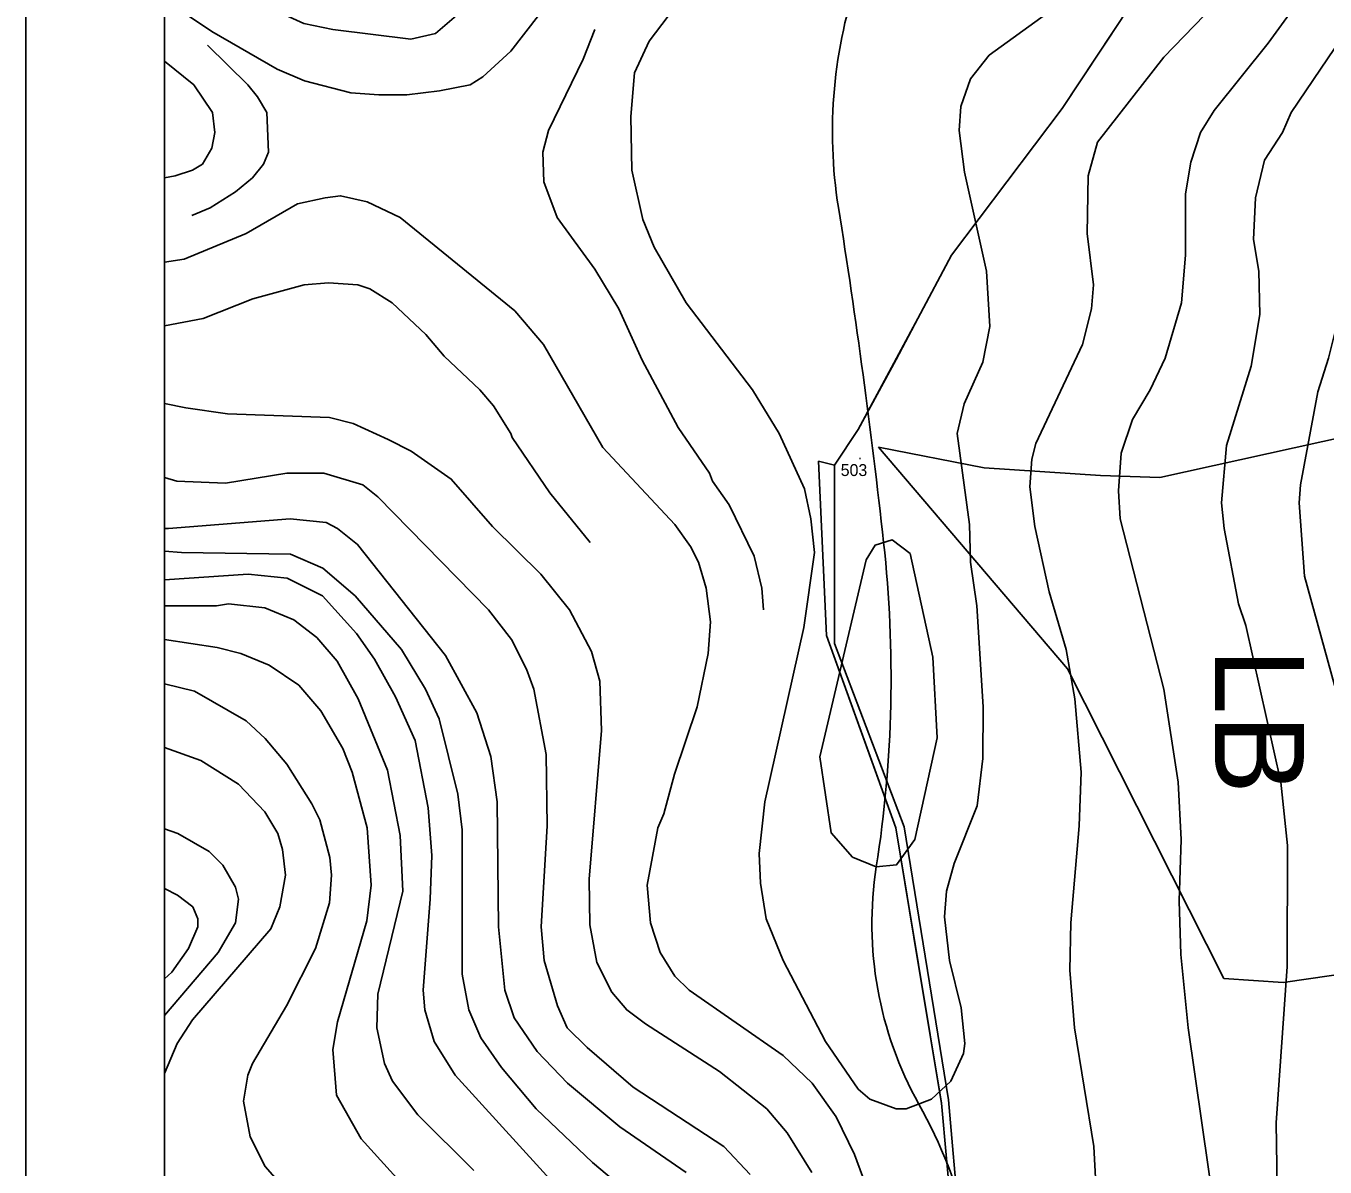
# Model space of a CAD drawing. Extents: x -510989 to -501240, y -1184665 to -1176089.
# Drawn here: x -510989 to -510333, y -1177955 to -1177379 of the extents above; entities that cross this region are included whole.
import ezdxf

# ---------------------------------------------------------------- set-up
doc = ezdxf.new("R2010")
doc.units = 0
for name, color, linetype in [('lesni_pozemek', 7, 'Continuous'), ('NAVRH_rozvodnice', 7, 'Continuous'), ('ostatni_plocha_x_ostatni_komunikace', 7, 'Continuous'), ('popis', 7, 'Continuous'), ('rozpiska', 7, 'Continuous'), ('STAV_povodi', 7, 'Continuous'), ('STAV_USES', 7, 'Continuous'), ('vrstevnice_01', 7, 'Continuous'), ('vrstevnice_02', 7, 'Continuous'), ('vrstevnice_03', 7, 'Continuous'), ('vrstevnice_05', 7, 'Continuous')]:
    doc.layers.add(name, color=color, linetype=linetype)

msp = doc.modelspace()

# ---------------------------------------------------------------- linework, layer by layer
at = {"layer": 'lesni_pozemek'}
msp.add_lwpolyline([(-510513.02, -1178041.26), (-510523.48, -1177921.32), (-510545.82, -1177783.58), (-510581, -1177691.04), (-510581, -1177601), (-510569, -1177583), (-510539, -1177527), (-510522, -1177495), (-510466, -1177421), (-510406, -1177330)], dxfattribs=at)
at = {"layer": 'NAVRH_rozvodnice'}
for centre, radius, start, end in [((-510340.47, -1177432.76), 241.56, 160.59308, 189.07504), ((-514051.77, -1178025.56), 3516.79, 6.29377, 9.07504), ((-511172.5, -1177708), 620.07, 351.11553, 6.29377), ((-510375.77, -1177832.55), 186.34, 171.11553, 209.21552), ((-510756.12, -1178045.25), 249.44, 357.5305, 29.21552)]:
    msp.add_arc(centre, radius, start, end, dxfattribs=at)
at = {"layer": 'ostatni_plocha_x_ostatni_komunikace'}
msp.add_lwpolyline([(-510522, -1177979), (-510527, -1177923), (-510550, -1177784), (-510585, -1177687), (-510589, -1177599), (-510581, -1177601), (-510581, -1177691.04), (-510545.82, -1177783.58), (-510523.48, -1177921.32), (-510513.02, -1178041.26)], dxfattribs=at)
at = {"layer": 'popis'}
msp.add_lwpolyline([(-510522, -1177979), (-510527, -1177923), (-510538.5, -1177853.5), (-510550, -1177784), (-510567.5, -1177735.5), (-510585, -1177687), (-510589, -1177599), (-510581, -1177601), (-510569, -1177583), (-510549.86, -1177547.67), (-510539, -1177527), (-510522, -1177495), (-510494, -1177458), (-510466, -1177421), (-510436, -1177375.5)], dxfattribs=at)
at = {"layer": 'rozpiska'}
for points in [[(-508019.09, -1176098), (-508019.09, -1184498), (-510989.09, -1184498), (-510989.09, -1176098)], [(-508089.09, -1176168), (-508089.09, -1184428), (-510919.09, -1184428), (-510919.09, -1176168)]]:
    msp.add_lwpolyline(points, close=True, dxfattribs=at)
at = {"layer": 'STAV_povodi'}
for centre, radius, start, end in [((-510340.47, -1177432.76), 241.56, 160.59308, 189.07504), ((-514051.77, -1178025.56), 3516.79, 6.29377, 9.07504), ((-511172.5, -1177708), 620.07, 351.11553, 6.29377), ((-510375.77, -1177832.55), 186.34, 171.11553, 209.21552), ((-510756.12, -1178045.25), 249.44, 357.5305, 29.21552)]:
    msp.add_arc(centre, radius, start, end, dxfattribs=at)
at = {"layer": 'STAV_USES'}
for p, q in [((-510321.58, -1177586.16), (-510416.72, -1177607.14)), ((-510321.58, -1177586.16), (-510416.72, -1177607.14)), ((-510505.49, -1177602.27), (-510558.69, -1177591.86)), ((-510558.69, -1177591.86), (-510463.39, -1177703.77)), ((-510505.49, -1177602.27), (-510558.69, -1177591.86)), ((-510558.69, -1177591.86), (-510463.39, -1177703.77)), ((-510446.7, -1177606.25), (-510505.49, -1177602.27)), ((-510446.7, -1177606.25), (-510505.49, -1177602.27)), ((-510416.72, -1177607.14), (-510446.7, -1177606.25)), ((-510416.72, -1177607.14), (-510446.7, -1177606.25)), ((-510463.39, -1177703.77), (-510384.43, -1177860.07)), ((-510463.39, -1177703.77), (-510384.43, -1177860.07)), ((-510354.5, -1177862.11), (-510212.14, -1177841.84)), ((-510354.5, -1177862.11), (-510212.14, -1177841.84)), ((-510384.43, -1177860.07), (-510354.5, -1177862.11)), ((-510384.43, -1177860.07), (-510354.5, -1177862.11))]:
    msp.add_line(p, q, dxfattribs=at)
at = {"layer": 'vrstevnice_01'}
for points in [[(-510919.09, -1177334.93), (-510909.69, -1177343), (-510887.41, -1177359), (-510868.81, -1177369), (-510848.91, -1177378), (-510834.19, -1177381), (-510794.91, -1177386), (-510782.31, -1177383), (-510765.91, -1177369), (-510761.19, -1177364), (-510740.69, -1177334), (-510708.69, -1177272), (-510698.41, -1177255), (-510678.59, -1177226), (-510634.41, -1177183), (-510607, -1177164), (-510577.41, -1177148), (-510557.81, -1177135), (-510513.19, -1177080), (-510493.5, -1177059)], [(-510266.31, -1177331), (-510305, -1177398), (-510315.91, -1177424), (-510322.81, -1177447), (-510322.59, -1177502), (-510323.81, -1177516), (-510331.59, -1177547), (-510337.09, -1177564), (-510345.69, -1177611), (-510346.41, -1177620), (-510343.69, -1177657), (-510328.59, -1177712), (-510318.69, -1177755), (-510314.09, -1177797), (-510315.69, -1177842), (-510325.5, -1177910), (-510323.5, -1177988)], [(-510339.69, -1177357), (-510362.09, -1177388), (-510389.31, -1177422), (-510396.31, -1177433), (-510401.19, -1177448), (-510403.81, -1177464), (-510403.81, -1177495), (-510405.81, -1177519), (-510414.09, -1177547), (-510421.59, -1177563), (-510430.59, -1177578), (-510436.31, -1177595), (-510437.59, -1177614), (-510436.81, -1177628), (-510414.81, -1177714), (-510407.5, -1177761), (-510406, -1177790), (-510407, -1177821), (-510406.09, -1177848), (-510402.5, -1177885), (-510388.69, -1177981)], [(-510563.09, -1177921), (-510569, -1177916), (-510585.59, -1177892), (-510606.81, -1177851), (-510615.5, -1177830), (-510618.41, -1177812), (-510619, -1177797), (-510616.19, -1177771), (-510596.5, -1177683), (-510591, -1177645), (-510593, -1177628), (-510596.19, -1177613), (-510608.91, -1177585), (-510622.31, -1177563), (-510655.81, -1177519), (-510672.09, -1177491), (-510677.81, -1177477), (-510683.31, -1177452), (-510683.81, -1177425), (-510682, -1177403), (-510674.59, -1177387), (-510658.09, -1177365)], [(-510473.81, -1177373), (-510502.91, -1177394), (-510512.31, -1177406), (-510517.19, -1177420), (-510518.09, -1177432), (-510515.31, -1177453), (-510504.31, -1177503), (-510502.59, -1177531), (-510506.09, -1177549), (-510515.5, -1177570), (-510519, -1177585), (-510512.91, -1177631), (-510512.31, -1177650), (-510509.19, -1177672), (-510506, -1177723), (-510506.09, -1177749), (-510508.91, -1177773), (-510520.5, -1177802), (-510524.41, -1177816), (-510525.5, -1177829), (-510522.91, -1177851), (-510517, -1177875), (-510515.19, -1177893), (-510515.81, -1177898), (-510522.19, -1177912), (-510532, -1177921), (-510544.81, -1177926), (-510549.91, -1177926), (-510563.09, -1177921)], [(-510919.09, -1177396.97), (-510904.31, -1177409), (-510895, -1177423), (-510893.81, -1177433), (-510895.31, -1177441), (-510899.91, -1177449), (-510905, -1177452), (-510913.81, -1177455), (-510919.09, -1177455.91)], [(-510592.5, -1177958), (-510604.91, -1177938), (-510615.19, -1177926), (-510639.09, -1177907), (-510676.41, -1177883), (-510685.81, -1177876), (-510693.31, -1177867), (-510700.91, -1177852), (-510704.41, -1177833), (-510704.81, -1177810), (-510698.59, -1177735), (-510699.41, -1177710), (-510703.69, -1177695), (-510714.69, -1177674), (-510729.19, -1177656), (-510753.69, -1177632), (-510774.41, -1177608), (-510794.59, -1177594), (-510806.31, -1177588), (-510823.91, -1177580), (-510835.91, -1177577), (-510887.31, -1177575), (-510908.41, -1177572), (-510919.09, -1177569.86)], [(-510655.91, -1177958), (-510689.41, -1177935), (-510715.69, -1177913), (-510731, -1177897), (-510742.59, -1177880), (-510747.31, -1177866), (-510750.5, -1177834), (-510751.31, -1177771), (-510754.41, -1177748), (-510761.5, -1177726), (-510777.41, -1177697), (-510821.69, -1177641), (-510831.81, -1177633), (-510837.59, -1177630), (-510855.81, -1177628), (-510917.19, -1177633), (-510919.09, -1177632.92)], [(-510919.09, -1177658.94), (-510876.91, -1177656), (-510857.19, -1177658), (-510839.5, -1177667), (-510822.31, -1177686), (-510813.19, -1177699), (-510802.59, -1177718), (-510792.69, -1177740), (-510786.09, -1177774), (-510784.31, -1177798), (-510785, -1177820), (-510788.69, -1177866), (-510787.81, -1177876), (-510783.09, -1177892), (-510772.5, -1177909), (-510717.81, -1177969)], [(-510787.31, -1177977), (-510819.91, -1177941), (-510832.31, -1177919), (-510834.19, -1177896), (-510831.91, -1177882), (-510817, -1177831), (-510814.91, -1177813), (-510816.81, -1177784), (-510824.5, -1177756), (-510829.19, -1177744), (-510840.31, -1177725), (-510851.41, -1177712), (-510866.41, -1177702), (-510880.69, -1177696), (-510892.59, -1177693), (-510919.09, -1177688.93)], [(-510919.09, -1177908.15), (-510912.81, -1177893), (-510905, -1177881), (-510865.5, -1177835), (-510861, -1177824), (-510858.09, -1177808), (-510859.69, -1177795), (-510861.91, -1177787), (-510868.5, -1177776), (-510881.81, -1177762), (-510900.81, -1177750), (-510919.09, -1177743.6)], [(-510919.09, -1177814.67), (-510912.59, -1177818), (-510904.81, -1177824), (-510902.41, -1177830), (-510902.41, -1177834), (-510907, -1177845), (-510915.5, -1177857), (-510919.09, -1177860.38)]]:
    msp.add_lwpolyline(points, dxfattribs=at)
at = {"layer": 'vrstevnice_02'}
for points in [[(-510722.81, -1177364), (-510744.41, -1177392), (-510758.41, -1177405), (-510764.81, -1177409), (-510780.31, -1177412), (-510796.81, -1177414), (-510811, -1177414), (-510825.09, -1177413), (-510848.5, -1177407), (-510862.31, -1177401), (-510895.31, -1177382), (-510919.09, -1177365.89)], [(-510449.09, -1177964), (-510450.09, -1177945), (-510459.91, -1177885), (-510462.19, -1177856), (-510461.69, -1177832), (-510457.5, -1177783), (-510456.5, -1177756), (-510459.69, -1177719), (-510464, -1177694), (-510472.69, -1177665), (-510479.91, -1177632), (-510482.41, -1177612), (-510481.31, -1177598), (-510479.41, -1177590), (-510455.81, -1177540), (-510451.31, -1177522), (-510450.31, -1177510), (-510453.41, -1177484), (-510452.91, -1177455), (-510448.19, -1177438), (-510414.81, -1177395), (-510383.91, -1177363)], [(-510357, -1177998), (-510358.09, -1177933), (-510352.5, -1177854), (-510352.31, -1177793), (-510355.69, -1177761), (-510373.31, -1177682), (-510377, -1177671), (-510384.31, -1177633), (-510385.59, -1177620), (-510383.19, -1177591), (-510370.59, -1177551), (-510366.31, -1177525), (-510366.81, -1177503), (-510369.41, -1177487), (-510368.41, -1177466), (-510363.91, -1177447), (-510354.81, -1177433), (-510350.41, -1177423), (-510317.41, -1177374)], [(-510919.09, -1177498.58), (-510909.19, -1177497), (-510877.91, -1177484), (-510852.09, -1177469), (-510838, -1177466), (-510830.31, -1177465), (-510816.91, -1177468), (-510800.19, -1177476), (-510742.41, -1177523), (-510727.91, -1177540), (-510697.91, -1177592), (-510661.59, -1177631), (-510653.59, -1177642), (-510649.69, -1177650), (-510645.69, -1177663), (-510643.5, -1177680), (-510644.81, -1177696), (-510650.31, -1177723), (-510661.81, -1177757), (-510667.09, -1177777), (-510670.09, -1177784), (-510675.59, -1177813), (-510673.91, -1177832), (-510669, -1177847), (-510661.5, -1177859), (-510654.31, -1177866), (-510606.91, -1177899), (-510592.31, -1177913), (-510580.09, -1177930), (-510570.81, -1177949), (-510561.59, -1177974)], [(-510919.09, -1177607.19), (-510912.91, -1177609), (-510888.31, -1177610), (-510857.5, -1177605), (-510838.69, -1177605), (-510819.09, -1177611), (-510811.5, -1177617), (-510755.59, -1177674), (-510744, -1177689), (-510736.41, -1177704), (-510732.81, -1177714), (-510726.5, -1177747), (-510726, -1177783), (-510729, -1177834), (-510727.5, -1177851), (-510720.81, -1177874), (-510715.91, -1177885), (-510705.81, -1177895), (-510682.59, -1177915), (-510636.91, -1177945), (-510623.5, -1177959)], [(-510919.09, -1177644.36), (-510910.59, -1177645), (-510855.59, -1177646), (-510839.19, -1177653), (-510823, -1177667), (-510799.59, -1177694), (-510787.41, -1177714), (-510780.59, -1177729), (-510771.09, -1177767), (-510768.91, -1177785), (-510768.91, -1177858), (-510765.5, -1177876), (-510759.5, -1177890), (-510749, -1177905), (-510731.5, -1177926), (-510703.09, -1177953), (-510674.5, -1177977)], [(-510763, -1177957), (-510791.31, -1177929), (-510804.09, -1177912), (-510808.19, -1177903), (-510811.91, -1177885), (-510811.5, -1177868), (-510798.81, -1177816), (-510800.19, -1177788), (-510806.69, -1177755), (-510821.41, -1177719), (-510832, -1177700), (-510842.31, -1177688), (-510853.81, -1177679), (-510868.59, -1177673), (-510886.81, -1177671), (-510892.91, -1177672), (-510918.59, -1177672), (-510919.09, -1177671.95)], [(-510849.91, -1177976), (-510868.41, -1177955), (-510876, -1177940), (-510879.31, -1177922), (-510877.09, -1177909), (-510874.81, -1177903), (-510857.59, -1177874), (-510842.91, -1177845), (-510835.91, -1177822), (-510834.81, -1177808), (-510835.69, -1177799), (-510840.81, -1177780), (-510844.81, -1177772), (-510857.41, -1177752), (-510868.31, -1177739), (-510877.91, -1177730), (-510904, -1177715), (-510919.09, -1177711.44)], [(-510919.09, -1177784.55), (-510912.41, -1177787), (-510896.59, -1177796), (-510889.81, -1177803), (-510883.31, -1177814), (-510881.81, -1177820), (-510883.31, -1177832), (-510892.09, -1177847), (-510919.09, -1177878.76)]]:
    msp.add_lwpolyline(points, dxfattribs=at)
at = {"layer": 'vrstevnice_03'}
for points in [[(-510702, -1177381), (-510707.81, -1177396), (-510725.41, -1177432), (-510728.19, -1177443), (-510727.69, -1177458), (-510720.91, -1177476), (-510702, -1177502), (-510689.81, -1177522), (-510678, -1177548), (-510659.81, -1177582), (-510644.09, -1177605), (-510642.59, -1177609), (-510634.09, -1177621), (-510621.59, -1177647), (-510617.69, -1177663), (-510616.81, -1177674)], [(-510905.31, -1177475), (-510896.19, -1177471), (-510883.41, -1177463), (-510874.81, -1177456), (-510869.19, -1177449), (-510866.69, -1177443), (-510867.59, -1177423), (-510872.31, -1177415), (-510877.09, -1177409), (-510897.41, -1177389)], [(-510919.09, -1177530.64), (-510899.59, -1177527), (-510874.5, -1177517), (-510848.69, -1177510), (-510836.41, -1177509), (-510821.59, -1177510), (-510815.59, -1177512), (-510804.19, -1177519), (-510787.19, -1177535), (-510778, -1177546), (-510760, -1177563), (-510753.09, -1177571), (-510744.31, -1177585), (-510743.69, -1177587), (-510724.59, -1177615), (-510704.31, -1177640)]]:
    msp.add_lwpolyline(points, dxfattribs=at)
msp.add_lwpolyline([(-510565, -1177648.84), (-510588.35, -1177748.21), (-510582.66, -1177786.67), (-510571.84, -1177798.96), (-510559.88, -1177803.77), (-510549.62, -1177802.7), (-510540.51, -1177789.88), (-510529.12, -1177738.59), (-510531.4, -1177697.99), (-510542.79, -1177645.64), (-510551.9, -1177638.69), (-510560.44, -1177641.36)], close=True, dxfattribs=at)

# ---------------------------------------------------------------- texts
at = {"layer": 'STAV_USES'}
msp.add_text('LB', height=45, rotation=270, dxfattribs=at).set_placement((-510388.96, -1177693.33))
at = {"layer": 'vrstevnice_05'}
for s, p in [('503', (-510577.84, -1177606.47)), ('.', (-510569.26, -1177598.06))]:
    msp.add_text(s, height=6, dxfattribs=at).set_placement(p)

doc.saveas('drawing.dxf')
